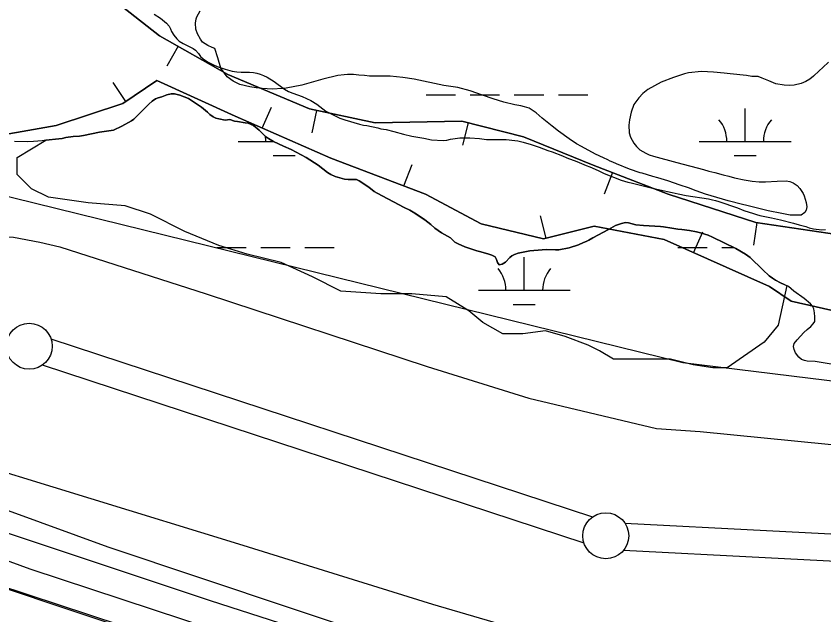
# Model space of a CAD drawing. Extents: x 3281947 to 3319794, y 715894 to 741249.
# Drawn here: x 3298208 to 3299087, y 726318 to 726970 of the extents above; entities that cross this region are included whole.
import ezdxf

# ---------------------------------------------------------------- set-up
doc = ezdxf.new("R2010")
doc.units = 0
for name, color, linetype in [('V-BORW-LINE', 7, 'Continuous'), ('V-LEVE-TOET', 7, 'Continuous'), ('V-RAIL-TRAK', 7, 'Continuous'), ('V-ROAD-CNTR', 7, 'Continuous'), ('V-SITE-VEGE', 7, 'Continuous'), ('V-SURV-LINE', 7, 'Continuous'), ('V-TOPO-SHOR', 7, 'Continuous'), ('V-WETL-SWMP', 7, 'Continuous')]:
    doc.layers.add(name, color=color, linetype=linetype)

msp = doc.modelspace()

# ---------------------------------------------------------------- linework, layer by layer
at = {"layer": 'V-BORW-LINE'}
for p, q in [((3298384.1, 726937.2), (3298371.77, 726915.45)), ((3298327.28, 726877.03), (3298313.26, 726897.72)), ((3298475.79, 726848.18), (3298485.87, 726871.06)), ((3298534.84, 726867.35), (3298529.67, 726842.89)), ((3298699.8, 726853.79), (3298693.71, 726829.54)), ((3298629.99, 726785.26), (3298638.82, 726808.65)), ((3298856.96, 726799.62), (3298847.92, 726776.31)), ((3298784.81, 726728.24), (3298778.72, 726752.48)), ((3299014.37, 726745.31), (3299010.69, 726720.58)), ((3298945.34, 726712.44), (3298955.52, 726735.27))]:
    msp.add_line(p, q, dxfattribs=at)
for points in [[(3299141.19, 726639.5), (3299051.57, 726659.93), (3299028.04, 726675.58), (3298913.19, 726726.77), (3298837.18, 726741.39), (3298781.96, 726727.52), (3298713.94, 726744.09), (3298653.51, 726776.38), (3298550.5, 726815.27), (3298446.37, 726861.14), (3298360.94, 726899.84), (3298323.97, 726874.78), (3298251.35, 726851.01), (3298162.41, 726835.38), (3298014.79, 726855.31), (3297884.98, 726899.08), (3297694.54, 726954.33), (3297447.34, 727037.72)], [(3297447.34, 727037.72), (3297694.54, 726954.33), (3297884.98, 726899.08), (3298014.79, 726855.31), (3298162.41, 726835.38), (3298251.35, 726851.01), (3298323.97, 726874.78), (3298360.94, 726899.84), (3298446.37, 726861.14), (3298550.5, 726815.27), (3298653.51, 726776.38), (3298713.94, 726744.09), (3298781.96, 726727.52), (3298837.18, 726741.39), (3298913.19, 726726.77), (3299028.04, 726675.58), (3299051.57, 726659.93), (3299141.19, 726639.5)], [(3298135.5, 727018.21), (3298234.39, 726998.96), (3298323.51, 726980.01), (3298363.92, 726948.64), (3298438.42, 726906.41), (3298527.26, 726868.95), (3298598.58, 726853.86), (3298692.97, 726855.51), (3298760.31, 726838.58), (3298835.98, 726807.76), (3298917.65, 726776.07), (3299013.3, 726745.47), (3299120.95, 726729.46)], [(3299120.95, 726729.46), (3299013.3, 726745.47), (3298917.65, 726776.07), (3298835.98, 726807.76), (3298760.31, 726838.58), (3298692.97, 726855.51), (3298598.58, 726853.86), (3298527.26, 726868.95), (3298438.42, 726906.41), (3298363.92, 726948.64), (3298323.51, 726980.01), (3298234.39, 726998.96), (3298135.5, 727018.21)]]:
    msp.add_lwpolyline(points, dxfattribs=at)
at = {"layer": 'V-LEVE-TOET'}
for points in [[(3294339.33, 728953.24), (3294525.82, 728735.31), (3294820.43, 728397.94), (3295066.95, 728144.46), (3295142.07, 728077.2), (3295249.75, 727995.93), (3295501.2, 727821.48), (3295771.02, 727618.39), (3295991.41, 727449.31), (3296227.3, 727283.79), (3296424.93, 727134.38), (3296519.92, 727067.63), (3296613.48, 727019.53), (3296766.81, 726953.49), (3296839.12, 726924.55), (3296950.51, 726885.42), (3297245.63, 726779.97), (3297462.19, 726707.08), (3297806.42, 726592.94), (3298450.02, 726395.63), (3298660.97, 726329.95), (3298816.07, 726284.81), (3298975.77, 726263.87), (3299021.25, 726261.39)], [(3297401.76, 726965.19), (3297667.2, 726876.85), (3297999.78, 726766.65), (3298137.1, 726731.54), (3298204.97, 726729.6), (3298233.74, 726724.16), (3298255.35, 726719.05), (3298414.57, 726667.67), (3298655.38, 726588.58), (3298765.86, 726554.24), (3298905.06, 726521.24), (3298952.46, 726517.89), (3299161.5, 726497.28), (3299431.77, 726474.12), (3299578.48, 726464.17), (3299655.94, 726449.92), (3299873.3, 726408.38), (3299992.04, 726391.45)]]:
    msp.add_lwpolyline(points, dxfattribs=at)
at = {"layer": 'V-RAIL-TRAK'}
msp.add_lwpolyline([(3298989.17, 726097.56), (3298883.41, 726126.85), (3298722.69, 726174.05), (3298641.5, 726199.81), (3298535.77, 726234.29), (3298438.23, 726266.38), (3298321.19, 726305.56), (3298134.71, 726367.52), (3297980.8, 726418.25), (3297809.24, 726475.04), (3297650.74, 726527.97), (3297483.51, 726583.4)], dxfattribs=at)
at = {"layer": 'V-ROAD-CNTR'}
for points in [[(3297275.9, 726717.98), (3297644.07, 726594.25), (3297995.1, 726475.31), (3298419.03, 726333.98), (3298744.73, 726229.15), (3298861.67, 726189.27), (3298922.28, 726170.78), (3299040.09, 726157), (3299163.12, 726141.08), (3299461.86, 726124.06), (3299748.04, 726100.03), (3300285.24, 726068.07), (3301203.84, 726008.92), (3301415.68, 725994.02)], [(3297593.48, 726551.1), (3297846.01, 726465.91), (3298185.99, 726351.83), (3298626.68, 726206.95), (3298719.22, 726176.73), (3298835.44, 726142), (3298948.42, 726107.87), (3299053.97, 726084.9), (3299274.17, 726029.58), (3299620.34, 725952.33), (3299974.56, 725870.94), (3300512.22, 725750.07), (3300971.65, 725645.25), (3301493.67, 725524.74), (3301652.33, 725489.96)]]:
    msp.add_lwpolyline(points, dxfattribs=at)
at = {"layer": 'V-SITE-VEGE'}
for points in [[(3298410.79, 726941.69), (3298408.44, 726944.88), (3298405.12, 726950.86), (3298403.58, 726955.63), (3298403.04, 726962.38), (3298403.68, 726966.93), (3298404.49, 726969.1), (3298408.32, 726975.61)], [(3298876.54, 726838.17), (3298880.45, 726831.6), (3298883.2, 726828), (3298886.93, 726824.6), (3298893.24, 726820.78), (3298896.99, 726818.96), (3298901.54, 726817.53), (3298927.25, 726810.56), (3298956.13, 726803.16), (3298962.06, 726801.32), (3298968.39, 726799.88), (3298977.68, 726797.22), (3298983.62, 726795.97), (3298989.95, 726794.13), (3299000.43, 726791.86), (3299009.14, 726790.39), (3299016.67, 726789.73), (3299023.81, 726789.66), (3299036.5, 726790.54), (3299046.02, 726790.65), (3299049.98, 726789.83), (3299053.73, 726788.4), (3299058.07, 726785.59), (3299061.02, 726782.39), (3299064.73, 726776.81), (3299065.9, 726774.42), (3299068.01, 726767.06), (3299068.77, 726762.3), (3299067.94, 726758.73), (3299066.33, 726756.17), (3299062.54, 726753.43), (3299058.77, 726753.27), (3299054.61, 726753.31), (3299050.65, 726753.54), (3299041.34, 726755.01), (3299026.7, 726758.12), (3299006.32, 726763.26), (3299003.16, 726763.88), (3298998.61, 726765.11), (3298982.98, 726768.82), (3298958.27, 726776.38), (3298948.19, 726779.84), (3298939.69, 726783.09), (3298930.6, 726785.94), (3298917.35, 726790.62), (3298906.48, 726794.09), (3298901.14, 726795.53), (3298889.48, 726799), (3298887.3, 726799.42), (3298875.64, 726803.29), (3298861.42, 726809.17), (3298857.27, 726811.19), (3298854.7, 726812.2), (3298851.94, 726813.61), (3298847.2, 726815.64), (3298838.51, 726819.68), (3298823.32, 726827.95), (3298818, 726831.17), (3298809.92, 726836.59), (3298798.29, 726844.83), (3298791.21, 726850.24), (3298780.38, 726858.86), (3298773.89, 726864.67), (3298766.2, 726869.7), (3298761.26, 726871.33), (3298757.11, 726872.35), (3298750.77, 726873.6), (3298738.71, 726876.49), (3298727.04, 726879.96), (3298715.38, 726883.83), (3298702.14, 726888.51), (3298688.69, 726892.2), (3298673.44, 726894.32), (3298641.19, 726901.35), (3298628.91, 726903.05), (3298615.05, 726904.56), (3298592.45, 726904.77), (3298586.91, 726905.41), (3298580.76, 726905.66), (3298575.22, 726906.31), (3298568.67, 726906.37), (3298565.1, 726906.2), (3298558.16, 726905.47), (3298541.67, 726901.45), (3298518.81, 726894.72), (3298501.73, 726891.51), (3298497.76, 726891.14), (3298486.65, 726890.65), (3298475.75, 726891.14), (3298469.22, 726891.8), (3298462.29, 726892.85), (3298451.21, 726895.73), (3298443.91, 726899.16), (3298437.41, 726903.78), (3298430.55, 726913.16), (3298427.29, 726924.69), (3298424.2, 726934.83), (3298421.24, 726935.84), (3298416.5, 726938.07), (3298413.54, 726939.68), (3298410.79, 726941.69)], [(3299092.19, 726919.7), (3299085.99, 726914.2), (3299081.99, 726910.28), (3299076, 726904.78), (3299072, 726901.44), (3299067.41, 726898.71), (3299062.64, 726896.57), (3299054.89, 726894.66), (3299049.73, 726894.31), (3299043.98, 726894.76), (3299034.88, 726896.42), (3299027.18, 726899.47), (3299020.07, 726902.5), (3299015.52, 726904.13), (3299008.78, 726904.39), (3299003.04, 726905.23), (3298985.02, 726907.18), (3298978.48, 726908.03), (3298967.19, 726909.13), (3298953.91, 726909.64), (3298939.82, 726908.18), (3298935.45, 726907.03), (3298923.52, 726903.17), (3298910.19, 726898.14), (3298902.62, 726894.24), (3298895.45, 726890.15), (3298890.06, 726885.83), (3298885.85, 726880.91), (3298880.43, 726873.63), (3298877.39, 726865.53), (3298875.52, 726857.02), (3298874.68, 726851.47), (3298875.2, 726842.95), (3298876.54, 726838.17)], [(3298280.96, 726840.03), (3298298.41, 726843.69), (3298308.71, 726845.09), (3298313.85, 726846.04), (3298322.69, 726850.11), (3298333.35, 726855.99), (3298335.86, 726857.95), (3298338.2, 726860.09), (3298352.1, 726874.23), (3298355.78, 726877.51), (3298359.61, 726879.8), (3298362.45, 726881.1), (3298366.6, 726882.23), (3298371.93, 726884.17), (3298376.42, 726885.29), (3298380.23, 726885.26), (3298385.86, 726884.04), (3298395.45, 726880.48), (3298409.63, 726870.73), (3298416.05, 726865.36), (3298418.68, 726862.85), (3298422.31, 726860.33), (3298425.28, 726858.97), (3298428.59, 726858.11), (3298435.22, 726856.89), (3298440.36, 726857.35), (3298445.66, 726855.81), (3298448.64, 726855.45), (3298457.08, 726853.88), (3298460.4, 726853.52), (3298466.35, 726850.97), (3298472.44, 726845.94), (3298479.18, 726839.08), (3298482.48, 726836.9), (3298488.09, 726833.53), (3298498.82, 726828.29), (3298507.25, 726824.73), (3298523.6, 726816.29), (3298536.63, 726807.88), (3298546.67, 726799.82), (3298550.3, 726797.64), (3298555.26, 726795.6), (3298565.19, 726792.69), (3298569.33, 726792.32), (3298578.29, 726792.07), (3298581.26, 726790.56), (3298591.65, 726783.66), (3298597.58, 726779.29), (3298600.88, 726777.27), (3298630.43, 726761.75), (3298636.54, 726758.7), (3298640.17, 726756.68)], [(3298640.17, 726756.68), (3298652.87, 726748.44), (3298659.3, 726743.24), (3298663.74, 726739.38), (3298670.83, 726734.18), (3298680.56, 726728.61), (3298685.5, 726724.09), (3298689.13, 726722.07), (3298696.23, 726718.85), (3298709.3, 726714.59), (3298712.45, 726713.9), (3298721.22, 726711.33), (3298725.85, 726709.8), (3298729.31, 726707.94), (3298730.78, 726705.27), (3298731.91, 726701.95), (3298733.55, 726699.28), (3298737.04, 726699.91), (3298740.54, 726702.2), (3298745.23, 726707.3), (3298747.57, 726709.27), (3298750.24, 726710.74), (3298754.4, 726712.19), (3298759.72, 726712.97), (3298767.03, 726714.57), (3298780.64, 726715.77), (3298785.46, 726716.06), (3298795.07, 726715.64), (3298798.72, 726715.78), (3298809.86, 726718), (3298820, 726721.23), (3298825.34, 726723.66), (3298828.33, 726724.8), (3298831.33, 726726.27), (3298835.67, 726728.88), (3298852.67, 726737.68), (3298860.5, 726742.26), (3298866.99, 726744.36), (3298871.15, 726745.31), (3298874.46, 726745.12), (3298882.57, 726742.89), (3298890.69, 726741.99), (3298909.26, 726740.99), (3298912.74, 726740.63), (3298921.69, 726739.38), (3298928.15, 726738.17), (3298932.62, 726737.79), (3298940.91, 726736.72), (3298948.52, 726735.33), (3298952.99, 726734.13), (3298961.1, 726731.57), (3298966.06, 726729.36), (3298991.33, 726717.2), (3299001.89, 726710.96), (3299007, 726707.43), (3299020.64, 726693.71), (3299027.72, 726687.34), (3299031.18, 726684.82), (3299034.48, 726682.8), (3299040.09, 726679.6), (3299043.89, 726678.07), (3299046.76, 726676.66), (3299037.57, 726633.66), (3299022.11, 726615.09), (3298981.91, 726587.25), (3298966.45, 726587.25), (3298944.81, 726590.34), (3298920.07, 726596.53), (3298892.24, 726596.53), (3298858.23, 726596.53), (3298842.77, 726605.82), (3298830.4, 726612), (3298805.67, 726621.28), (3298784.02, 726627.47), (3298759.28, 726624.38), (3298737.64, 726624.38), (3298716, 726636.75), (3298700.54, 726649.13), (3298675.8, 726664.6), (3298638.7, 726667.69), (3298604.68, 726667.69), (3298561.4, 726670.78), (3298530.47, 726686.25), (3298496.46, 726701.72), (3298459.36, 726711), (3298428.44, 726720.29), (3298391.33, 726735.75), (3298354.23, 726754.32), (3298326.4, 726763.6), (3298286.21, 726766.69), (3298242.92, 726772.88), (3298224.36, 726782.16), (3298208.9, 726797.63), (3298208.9, 726816.19), (3298240.11, 726834.93), (3298254.38, 726836.29), (3298257.87, 726836.76), (3298262.03, 726837.72), (3298270, 726838.97), (3298276.64, 726839.41), (3298280.96, 726840.03)]]:
    msp.add_lwpolyline(points, dxfattribs=at)
at = {"layer": 'V-SURV-LINE'}
for points in [[(3298245.75, 726618.8), (3298835.46, 726424.97)], [(3298826.11, 726396.46), (3298236.4, 726590.29)], [(3298870.51, 726418.41), (3299178.9, 726402.31)], [(3299177.36, 726372.35), (3298868.96, 726388.45)]]:
    msp.add_lwpolyline(points, dxfattribs=at)
for centre in [(3298222.08, 726610.79), (3298849.77, 726404.47)]:
    msp.add_circle(centre, 25, dxfattribs=at)
at = {"layer": 'V-TOPO-SHOR'}
for points in [[(3299076.17, 726651.57), (3299074.86, 726654.4), (3299072.56, 726656.91), (3299065.82, 726662.78), (3299054.61, 726670.84), (3299048.68, 726675.7), (3299043.89, 726678.07), (3299040.09, 726679.6), (3299034.48, 726682.8), (3299031.18, 726684.82), (3299027.72, 726687.34), (3299020.64, 726693.71), (3299007, 726707.43), (3299001.89, 726710.96), (3298991.33, 726717.2), (3298966.06, 726729.37), (3298961.1, 726731.57), (3298952.99, 726734.13), (3298948.52, 726735.33), (3298940.91, 726736.72), (3298932.62, 726737.79), (3298928.15, 726738.17), (3298921.69, 726739.39), (3298912.74, 726740.63), (3298909.26, 726740.99), (3298890.69, 726741.99), (3298882.57, 726742.89), (3298874.46, 726745.12), (3298871.15, 726745.31), (3298866.99, 726744.36), (3298860.5, 726742.26), (3298852.67, 726737.69), (3298835.67, 726728.88), (3298831.33, 726726.27), (3298828.33, 726724.8), (3298825.34, 726723.66), (3298820, 726721.22), (3298809.86, 726718), (3298798.72, 726715.78), (3298795.07, 726715.64), (3298785.46, 726716.06), (3298780.64, 726715.77), (3298767.03, 726714.57), (3298759.72, 726712.97), (3298754.4, 726712.19), (3298750.24, 726710.74), (3298747.57, 726709.27), (3298745.23, 726707.3), (3298740.54, 726702.2), (3298737.04, 726699.91), (3298733.55, 726699.28), (3298731.91, 726701.95), (3298730.78, 726705.27), (3298729.31, 726707.94), (3298725.85, 726709.8), (3298721.22, 726711.33), (3298712.45, 726713.9), (3298709.3, 726714.59), (3298696.23, 726718.85), (3298689.13, 726722.07), (3298685.5, 726724.09), (3298680.56, 726728.61), (3298670.83, 726734.18), (3298663.74, 726739.38), (3298659.3, 726743.24), (3298652.87, 726748.44), (3298643.64, 726754.49), (3298640.17, 726756.68), (3298636.54, 726758.7), (3298630.43, 726761.75), (3298600.88, 726777.27), (3298597.58, 726779.29), (3298591.65, 726783.66), (3298581.26, 726790.56), (3298578.29, 726792.07), (3298569.33, 726792.32), (3298565.19, 726792.69), (3298555.26, 726795.6), (3298550.3, 726797.64), (3298546.67, 726799.82), (3298536.63, 726807.88), (3298523.6, 726816.29), (3298507.25, 726824.73), (3298498.82, 726828.29), (3298488.09, 726833.53), (3298482.48, 726836.9), (3298479.18, 726839.08), (3298472.44, 726845.94), (3298466.35, 726850.97), (3298460.4, 726853.52), (3298457.08, 726853.88), (3298448.64, 726855.45), (3298445.66, 726855.8), (3298440.36, 726857.35), (3298435.22, 726856.89), (3298428.59, 726858.11), (3298425.28, 726858.97), (3298422.31, 726860.33), (3298418.68, 726862.85), (3298416.05, 726865.36), (3298409.63, 726870.73)], [(3297581.47, 726638.37), (3297723.53, 726592.75), (3298125.14, 726459.01), (3298307.54, 726392.54), (3298708.03, 726258.79), (3298917.18, 726194.78), (3298976.39, 726184.14), (3299069.1, 726169.32), (3299158.41, 726161.17), (3299274.49, 726153.24), (3299346.88, 726166.14), (3299464.1, 726154.88), (3299641.58, 726141.91)], [(3298967.93, 726131.09), (3298827.46, 726167.81), (3298669.99, 726220.2), (3298590.72, 726246.92), (3298222.95, 726368.09), (3298127.8, 726403.1), (3297693.45, 726546.89)]]:
    msp.add_lwpolyline(points, dxfattribs=at)
at = {"layer": 'V-WETL-SWMP'}
for p, q in [((3298654.18, 726884.31), (3298686.18, 726884.31)), ((3298702.18, 726884.31), (3298734.18, 726884.31)), ((3298750.18, 726884.31), (3298782.18, 726884.31)), ((3298798.18, 726884.31), (3298830.18, 726884.31)), ((3299001.49, 726833.57), (3299001.49, 726869.57)), ((3298449.58, 726833.57), (3298488.02, 726833.57)), ((3298951.49, 726833.57), (3299051.49, 726833.57)), ((3298487.58, 726818.14), (3298511.58, 726818.14)), ((3298989.49, 726818.14), (3299013.49, 726818.14)), ((3298426.18, 726718.14), (3298458.18, 726718.14)), ((3298474.18, 726718.14), (3298506.18, 726718.14)), ((3298522.18, 726718.14), (3298554.18, 726718.14)), ((3298928.08, 726718.14), (3298960.08, 726718.14)), ((3298976.08, 726718.14), (3298989.38, 726718.14)), ((3298761.02, 726671.71), (3298761.02, 726707.71)), ((3298711.02, 726671.71), (3298811.02, 726671.71)), ((3298749.02, 726656.28), (3298773.02, 726656.28))]:
    msp.add_line(p, q, dxfattribs=at)
for points in [[(3297059.94, 727124.39), (3297852.46, 726858.82), (3298933.8, 726592.88), (3299424.81, 726532.7), (3299835.66, 726422.39), (3300106.84, 726406.43)], [(3298357.96, 726972.21), (3298364.88, 726967.84), (3298371.64, 726962.47), (3298374.26, 726958.96), (3298375.89, 726956.13), (3298377.03, 726953.3), (3298379.48, 726949.3), (3298382.6, 726945.12), (3298385.39, 726942.77), (3298389.68, 726940.08), (3298400.42, 726934.84), (3298403.22, 726932.99), (3298406.5, 726929.15), (3298408.47, 726925.98), (3298411.26, 726923.46), (3298416.04, 726920.1), (3298422.65, 726916.89), (3298426.78, 726915.2), (3298435.22, 726912.3), (3298442.83, 726910.24), (3298447.96, 726909.36), (3298452.94, 726908.99), (3298461.73, 726909.08), (3298466.04, 726908.7), (3298469.85, 726908.01), (3298473.65, 726906.81), (3298477.12, 726905.45), (3298481.09, 726903.43), (3298488.67, 726898.71), (3298499.88, 726890.32), (3298504.5, 726887.95), (3298509.13, 726886.09), (3298519.38, 726882.51), (3298528.63, 726878.12), (3298535.23, 726874.08), (3298545.12, 726866.69), (3298553.7, 726862.13), (3298560.31, 726859.09), (3298565.77, 726857.21), (3298581.65, 726852.26), (3298585.95, 726851.39), (3298589.6, 726850.86), (3298601.69, 726848.26), (3298605, 726847.41), (3298610.79, 726846.52), (3298619.07, 726844.46), (3298629.66, 726841.54), (3298638.6, 726839.47), (3298647.21, 726837.73), (3298651.52, 726837.2), (3298659.96, 726835.46), (3298672.56, 726834.52), (3298676.54, 726834.98), (3298680.7, 726836.11), (3298691, 726837.51), (3298701.62, 726837.58), (3298712.22, 726836.65), (3298719.85, 726835.76), (3298724.66, 726835.55), (3298728.31, 726835.84), (3298736.27, 726835.77), (3298741.41, 726835.56), (3298750.69, 726834.65), (3298754, 726834.12)], [(3298680.56, 726728.62), (3298670.83, 726734.18), (3298663.74, 726739.38), (3298659.3, 726743.24), (3298652.87, 726748.44), (3298643.64, 726754.49), (3298640.18, 726756.68), (3298636.54, 726758.7), (3298630.43, 726761.75), (3298600.88, 726777.27), (3298597.58, 726779.29), (3298591.65, 726783.66), (3298581.26, 726790.55), (3298578.29, 726792.07), (3298569.33, 726792.32), (3298565.19, 726792.69), (3298555.26, 726795.6), (3298550.3, 726797.63), (3298546.67, 726799.82), (3298536.63, 726807.88), (3298523.6, 726816.29), (3298507.25, 726824.73), (3298498.82, 726828.29), (3298488.09, 726833.53), (3298482.48, 726836.9), (3298479.18, 726839.08), (3298472.44, 726845.94), (3298466.35, 726850.97), (3298460.4, 726853.52), (3298457.08, 726853.88), (3298448.64, 726855.45), (3298445.66, 726855.81), (3298440.36, 726857.35), (3298435.22, 726856.89), (3298428.59, 726858.11), (3298425.28, 726858.97), (3298422.31, 726860.33), (3298418.68, 726862.85), (3298416.05, 726865.36), (3298409.63, 726870.73), (3298395.45, 726880.48), (3298385.86, 726884.05), (3298380.23, 726885.26), (3298376.42, 726885.29), (3298371.93, 726884.17), (3298366.6, 726882.23), (3298362.45, 726881.1), (3298359.61, 726879.8), (3298355.78, 726877.52), (3298352.1, 726874.23), (3298338.2, 726860.09), (3298335.86, 726857.95), (3298333.35, 726855.99), (3298322.69, 726850.11), (3298313.86, 726846.04), (3298308.71, 726845.09), (3298298.41, 726843.69), (3298280.96, 726840.04), (3298276.64, 726839.41), (3298270, 726838.97), (3298262.03, 726837.72), (3298257.87, 726836.76), (3298254.38, 726836.29), (3298240.1, 726834.93), (3298236.28, 726834.3), (3298226.82, 726833.56), (3298219.85, 726833.29), (3298206.09, 726833.41)], [(3298754, 726834.12), (3298759.96, 726832.74), (3298768.57, 726830.34), (3298777.17, 726827.44), (3298786.75, 726823.71), (3298791.39, 726822.17), (3298802.79, 726817.92), (3298807.25, 726815.89), (3298818.17, 726811.81), (3298828.41, 726807.41), (3298832.38, 726805.88), (3298841.3, 726801.98), (3298848.07, 726798.77), (3298866.42, 726791.47), (3298873.7, 726789.25), (3298877.34, 726788.56), (3298886.28, 726786.48), (3298897.87, 726783.39), (3298908.46, 726780.81), (3298921.87, 726778.2), (3298928.66, 726776.48), (3298937.44, 726774.74), (3298961.62, 726771.21), (3298966.09, 726770.17), (3298969.07, 726769.15), (3298972.71, 726768.29), (3298993.05, 726761.3), (3298999.99, 726758.59), (3299010.75, 726755.17), (3299013.72, 726753.98), (3299017.53, 726752.96), (3299030.11, 726750.52), (3299039.88, 726748.44), (3299054.11, 726744.66), (3299060.23, 726742.79), (3299067.68, 726740.89), (3299071.32, 726739.7), (3299075.79, 726738.5), (3299084.9, 726737.59), (3299088.89, 726737.88)], [(3299097.19, 726591), (3299077.81, 726593.99), (3299069.18, 726594.4), (3299066.04, 726595.1), (3299062.9, 726596.29), (3299059.77, 726598.8), (3299056.49, 726603.64), (3299054.7, 726607.14), (3299054.23, 726610.3), (3299054.76, 726613.78), (3299058.11, 726617.89), (3299065.48, 726625.62), (3299068.83, 726628.91), (3299072.84, 726632.36), (3299075.69, 726635.15), (3299077.2, 726637.79), (3299077.25, 726642.77), (3299076.95, 726646.92), (3299076.17, 726651.57), (3299074.87, 726654.4), (3299072.56, 726656.91), (3299065.82, 726662.78), (3299054.61, 726670.84), (3299048.68, 726675.71), (3299043.89, 726678.07), (3299040.09, 726679.6), (3299034.48, 726682.8), (3299031.18, 726684.82), (3299027.72, 726687.34), (3299020.64, 726693.71), (3299007, 726707.43), (3299001.89, 726710.96), (3298991.33, 726717.2), (3298966.06, 726729.37), (3298961.1, 726731.57), (3298952.99, 726734.13), (3298948.53, 726735.33), (3298940.91, 726736.72), (3298932.62, 726737.8), (3298928.15, 726738.17), (3298921.69, 726739.39), (3298912.74, 726740.63), (3298909.26, 726740.99), (3298890.69, 726741.99), (3298882.57, 726742.89), (3298874.46, 726745.12), (3298871.15, 726745.32), (3298866.99, 726744.36), (3298860.5, 726742.26), (3298852.67, 726737.69), (3298835.67, 726728.88), (3298831.33, 726726.27), (3298828.33, 726724.8), (3298825.34, 726723.66), (3298820, 726721.22), (3298809.86, 726718), (3298798.72, 726715.78), (3298795.07, 726715.64), (3298785.46, 726716.06), (3298780.64, 726715.77), (3298767.03, 726714.57), (3298759.72, 726712.97), (3298754.4, 726712.19), (3298750.24, 726710.74), (3298747.57, 726709.27), (3298745.23, 726707.3), (3298740.54, 726702.2), (3298737.04, 726699.91), (3298733.55, 726699.28), (3298731.91, 726701.95), (3298730.78, 726705.27), (3298729.31, 726707.94), (3298725.85, 726709.8), (3298721.22, 726711.33), (3298712.45, 726713.9), (3298709.3, 726714.59), (3298696.23, 726718.85), (3298689.13, 726722.07), (3298685.5, 726724.09), (3298680.56, 726728.62)]]:
    msp.add_lwpolyline(points, dxfattribs=at)
for centre, start, end in [((3298946.25, 726834.04), 359.22818, 40.77184), ((3299056.73, 726834.04), 139.22818, 180.77184), ((3298444.34, 726834.04), 359.22818, 8.16825), ((3298705.78, 726672.18), 359.22818, 40.77184), ((3298816.26, 726672.18), 139.22818, 180.77184)]:
    msp.add_arc(centre, 35.25, start, end, dxfattribs=at)

doc.saveas('drawing.dxf')
